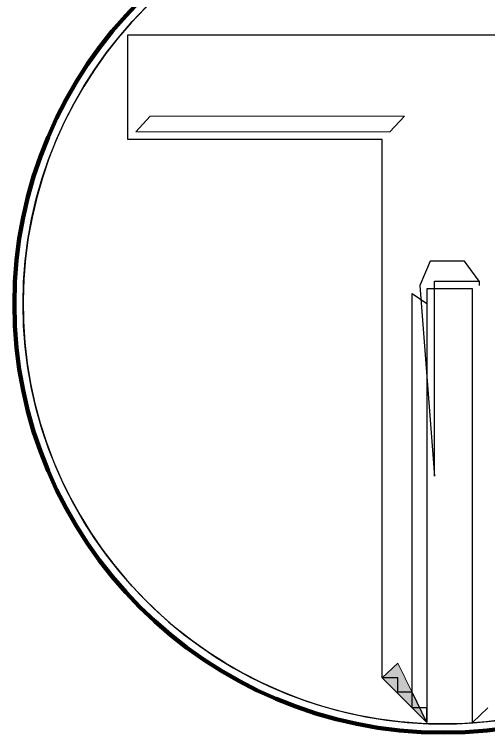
# Model space of a CAD drawing. Extents: x 553962 to 842807, y 8883888 to 9032388.
# Drawn here: x 808502 to 809564, y 8898780 to 8900391 of the extents above; entities that cross this region are included whole.
import ezdxf

# ---------------------------------------------------------------- set-up
doc = ezdxf.new("R2010")
doc.units = 0
doc.header["$LTSCALE"] = 20
doc.layers.add('4', color=7, linetype='Continuous', lineweight=25)

msp = doc.modelspace()

# ---------------------------------------------------------------- hatches: boundary and pattern name
at = {"layer": '4'}
msp.add_hatch(color=256, dxfattribs=at).paths.add_polyline_path([(809427.26, 8898802.81), (809362.26, 8898935.31), (809327.26, 8898902.81), (809427.26, 8898802.81)])

# ---------------------------------------------------------------- linework, layer by layer
at = {"layer": '4', "lineweight": 13}
msp.add_line((809529.76, 8898802.81), (809529.76, 8898835.31), dxfattribs=at)
at = {"layer": '4'}
msp.add_line((809529.76, 8898802.81), (809529.76, 8898835.31), dxfattribs=at)
at = {"layer": '4', "lineweight": 13}
for points in [[(808757.26, 8900345.31), (810167.26, 8900345.31)], [(809427.26, 8899340.31), (809427.26, 8899305.31), (809427.26, 8899272.81), (809427.26, 8899272.81), (809427.26, 8899235.31), (809427.26, 8899205.31), (809427.26, 8899205.31), (809427.26, 8899170.31), (809427.26, 8899170.31), (809427.26, 8899137.81), (809427.26, 8899102.81), (809427.26, 8899102.81), (809427.26, 8899070.31), (809427.26, 8899035.31), (809427.26, 8899035.31), (809427.26, 8899005.31), (809427.26, 8899005.31), (809427.26, 8898967.81), (809427.26, 8898967.81), (809427.26, 8898935.31), (809427.26, 8898935.31), (809427.26, 8898902.81), (809427.26, 8898902.81), (809427.26, 8898902.81), (809427.26, 8898870.31), (809427.26, 8898870.31), (809427.26, 8898870.31), (809427.26, 8898835.31), (809427.26, 8898835.31), (809427.26, 8898835.31), (809427.26, 8898835.31), (809427.26, 8898802.81), (809427.26, 8898802.81), (809427.26, 8898802.81), (809427.26, 8898802.81), (809427.26, 8898802.81), (809427.26, 8898802.81), (809427.26, 8898802.81), (809427.26, 8898835.31), (809394.76, 8898835.31), (809394.76, 8898870.31), (809362.26, 8898870.31), (809362.26, 8898902.81), (809327.26, 8898902.81), (809327.26, 8898902.81), (809327.26, 8898935.31), (809327.26, 8900110.31), (808757.26, 8900110.31), (808757.26, 8900345.31)], [(808757.26, 8900345.31), (810167.26, 8900345.31)], [(809427.26, 8899340.31), (809427.26, 8899305.31), (809427.26, 8899272.81), (809427.26, 8899272.81), (809427.26, 8899235.31), (809427.26, 8899205.31), (809427.26, 8899205.31), (809427.26, 8899170.31), (809427.26, 8899170.31), (809427.26, 8899137.81), (809427.26, 8899102.81), (809427.26, 8899102.81), (809427.26, 8899070.31), (809427.26, 8899035.31), (809427.26, 8899035.31), (809427.26, 8899005.31), (809427.26, 8899005.31), (809427.26, 8898967.81), (809427.26, 8898967.81), (809427.26, 8898935.31), (809427.26, 8898935.31), (809427.26, 8898902.81), (809427.26, 8898902.81), (809427.26, 8898902.81), (809427.26, 8898870.31), (809427.26, 8898870.31), (809427.26, 8898870.31), (809427.26, 8898835.31), (809427.26, 8898835.31), (809427.26, 8898835.31), (809427.26, 8898835.31), (809427.26, 8898802.81), (809427.26, 8898802.81), (809427.26, 8898802.81), (809427.26, 8898802.81), (809427.26, 8898802.81), (809427.26, 8898802.81), (809427.26, 8898802.81), (809427.26, 8898835.31), (809394.76, 8898835.31), (809394.76, 8898870.31), (809362.26, 8898870.31), (809362.26, 8898902.81), (809327.26, 8898902.81), (809327.26, 8898902.81), (809327.26, 8898935.31), (809327.26, 8900110.31), (808757.26, 8900110.31), (808757.26, 8900345.31)], [(809529.76, 8898835.31), (809529.76, 8898835.31), (809529.76, 8898835.31), (809529.76, 8898835.31), (809529.76, 8898870.31), (809529.76, 8898870.31), (809529.76, 8898870.31), (809529.76, 8898902.81), (809529.76, 8898902.81), (809529.76, 8898902.81), (809529.76, 8898935.31), (809529.76, 8898935.31), (809529.76, 8898967.81), (809529.76, 8898967.81), (809529.76, 8899005.31), (809529.76, 8899005.31), (809529.76, 8899035.31), (809529.76, 8899035.31), (809529.76, 8899070.31), (809529.76, 8899102.81), (809529.76, 8899102.81), (809529.76, 8899137.81), (809529.76, 8899170.31), (809529.76, 8899170.31), (809529.76, 8899205.31), (809529.76, 8899205.31), (809529.76, 8899235.31), (809529.76, 8899272.81), (809529.76, 8899272.81), (809529.76, 8899305.31), (809529.76, 8899340.31), (809529.76, 8899340.31), (809529.76, 8899372.81), (809529.76, 8899405.31), (809529.76, 8899405.31), (809529.76, 8899437.81), (809529.76, 8899475.31), (809529.76, 8899475.31), (809529.76, 8899505.31), (809529.76, 8899505.31), (809529.76, 8899540.31), (809529.76, 8899540.31), (809529.76, 8899572.81), (809529.76, 8899607.81), (809529.76, 8899607.81), (809529.76, 8899640.31), (809529.76, 8899640.31), (809529.76, 8899640.31), (809529.76, 8899675.31), (809529.76, 8899675.31), (809529.76, 8899705.31), (809529.76, 8899705.31), (809529.76, 8899705.31), (809529.76, 8899742.81), (809529.76, 8899742.81), (809529.76, 8899742.81), (809529.76, 8899742.81), (809529.76, 8899775.31), (809529.76, 8899775.31), (809529.76, 8899775.31), (809529.76, 8899775.31), (809529.76, 8899775.31), (809529.76, 8899775.31), (809529.76, 8899775.31), (809529.76, 8899775.31), (809494.76, 8899775.31), (809494.76, 8899775.31), (809462.26, 8899775.31), (809462.26, 8899775.31), (809427.26, 8899775.31), (809427.26, 8899775.31), (809427.26, 8899775.31), (809427.26, 8899775.31), (809427.26, 8899775.31), (809427.26, 8899742.81), (809427.26, 8899742.81), (809427.26, 8899742.81), (809427.26, 8899742.81), (809427.26, 8899705.31), (809427.26, 8899705.31), (809427.26, 8899705.31), (809427.26, 8899675.31), (809427.26, 8899675.31), (809427.26, 8899640.31), (809427.26, 8899640.31), (809427.26, 8899640.31), (809427.26, 8899607.81), (809427.26, 8899607.81), (809427.26, 8899572.81), (809427.26, 8899540.31), (809427.26, 8899540.31), (809427.26, 8899505.31), (809427.26, 8899505.31), (809427.26, 8899475.31), (809427.26, 8899475.31), (809427.26, 8899437.81), (809427.26, 8899405.31), (809427.26, 8899405.31), (809427.26, 8899372.81), (809427.26, 8899340.31)], [(809529.76, 8899765.31), (809529.76, 8899775.31), (809529.76, 8899775.31), (809529.76, 8899775.31), (809529.76, 8899775.31), (809529.76, 8899775.31), (809529.76, 8899775.31), (809529.76, 8899775.31), (809529.76, 8899775.31), (809494.76, 8899775.31), (809494.76, 8899775.31), (809462.26, 8899775.31), (809462.26, 8899775.31), (809427.26, 8899775.31), (809427.26, 8899775.31), (809427.26, 8899775.31), (809427.26, 8899775.31), (809427.26, 8899775.31), (809427.26, 8899742.81), (809427.26, 8899742.81), (809427.26, 8899742.81), (809427.26, 8899742.81), (809427.26, 8899705.31), (809427.26, 8899705.31), (809427.26, 8899705.31), (809427.26, 8899675.31), (809427.26, 8899675.31), (809427.26, 8899640.31), (809427.26, 8899640.31), (809427.26, 8899640.31), (809427.26, 8899607.81), (809427.26, 8899607.81), (809427.26, 8899572.81), (809427.26, 8899540.31), (809427.26, 8899540.31), (809427.26, 8899505.31), (809427.26, 8899505.31), (809427.26, 8899475.31), (809427.26, 8899475.31), (809427.26, 8899437.81), (809427.26, 8899405.31), (809427.26, 8899405.31), (809427.26, 8899372.81), (809427.26, 8899340.31)], [(809529.76, 8898835.31), (809529.76, 8898835.31), (809529.76, 8898835.31), (809529.76, 8898835.31), (809529.76, 8898870.31), (809529.76, 8898870.31), (809529.76, 8898870.31), (809529.76, 8898902.81), (809529.76, 8898902.81), (809529.76, 8898902.81), (809529.76, 8898935.31), (809529.76, 8898935.31), (809529.76, 8898967.81), (809529.76, 8898967.81), (809529.76, 8899005.31), (809529.76, 8899005.31), (809529.76, 8899035.31), (809529.76, 8899035.31), (809529.76, 8899070.31), (809529.76, 8899102.81), (809529.76, 8899102.81), (809529.76, 8899137.81), (809529.76, 8899170.31), (809529.76, 8899170.31), (809529.76, 8899205.31), (809529.76, 8899205.31), (809529.76, 8899235.31), (809529.76, 8899272.81), (809529.76, 8899272.81), (809529.76, 8899305.31), (809529.76, 8899340.31), (809529.76, 8899340.31), (809529.76, 8899372.81), (809529.76, 8899405.31), (809529.76, 8899405.31), (809529.76, 8899437.81), (809529.76, 8899475.31), (809529.76, 8899475.31), (809529.76, 8899505.31), (809529.76, 8899505.31), (809529.76, 8899540.31), (809529.76, 8899540.31), (809529.76, 8899572.81), (809529.76, 8899607.81), (809529.76, 8899607.81), (809529.76, 8899640.31), (809529.76, 8899640.31), (809529.76, 8899640.31), (809529.76, 8899675.31), (809529.76, 8899675.31), (809529.76, 8899705.31), (809529.76, 8899705.31), (809529.76, 8899705.31), (809529.76, 8899742.81), (809529.76, 8899742.81), (809529.76, 8899742.81), (809529.76, 8899742.81), (809529.76, 8899765.31)], [(809564.76, 8898835.31), (809529.76, 8898802.81), (809529.76, 8898802.81), (809529.76, 8898802.81), (809529.76, 8898802.81), (809529.76, 8898802.81), (809529.76, 8898802.81), (809529.76, 8898802.81)], [(809564.76, 8898835.31), (809529.76, 8898802.81), (809529.76, 8898802.81), (809529.76, 8898802.81), (809529.76, 8898802.81), (809529.76, 8898802.81), (809529.76, 8898802.81), (809529.76, 8898802.81)]]:
    msp.add_lwpolyline(points, dxfattribs=at)
at = {"layer": '4'}
for points in [[(808757.26, 8900345.31), (810167.26, 8900345.31)], [(809427.26, 8899340.31), (809427.26, 8899305.31), (809427.26, 8899272.81), (809427.26, 8899272.81), (809427.26, 8899235.31), (809427.26, 8899205.31), (809427.26, 8899205.31), (809427.26, 8899170.31), (809427.26, 8899170.31), (809427.26, 8899137.81), (809427.26, 8899102.81), (809427.26, 8899102.81), (809427.26, 8899070.31), (809427.26, 8899035.31), (809427.26, 8899035.31), (809427.26, 8899005.31), (809427.26, 8899005.31), (809427.26, 8898967.81), (809427.26, 8898967.81), (809427.26, 8898935.31), (809427.26, 8898935.31), (809427.26, 8898902.81), (809427.26, 8898902.81), (809427.26, 8898902.81), (809427.26, 8898870.31), (809427.26, 8898870.31), (809427.26, 8898870.31), (809427.26, 8898835.31), (809427.26, 8898835.31), (809427.26, 8898835.31), (809427.26, 8898835.31), (809427.26, 8898802.81), (809427.26, 8898802.81), (809427.26, 8898802.81), (809427.26, 8898802.81), (809427.26, 8898802.81), (809427.26, 8898802.81), (809427.26, 8898802.81), (809427.26, 8898835.31), (809394.76, 8898835.31), (809394.76, 8898870.31), (809362.26, 8898870.31), (809362.26, 8898902.81), (809327.26, 8898902.81), (809327.26, 8898902.81), (809327.26, 8898935.31), (809327.26, 8900110.31), (808757.26, 8900110.31), (808757.26, 8900345.31)], [(809427.26, 8898802.81), (809427.26, 8898835.31), (809394.76, 8898835.31), (809394.76, 8898870.31), (809362.26, 8898870.31), (809362.26, 8898902.81), (809327.26, 8898902.81), (809327.26, 8898902.81), (809327.26, 8898935.31), (809327.26, 8900110.31), (808757.26, 8900110.31), (808757.26, 8900345.31)], [(808757.26, 8900345.31), (810167.26, 8900345.31)], [(809544.76, 8899792.81), (809512.26, 8899837.81), (809434.76, 8899837.81), (809412.26, 8899782.81), (809444.76, 8899355.31)], [(809444.76, 8899355.31), (809444.76, 8899390.31), (809444.76, 8899425.31), (809444.76, 8899425.31), (809444.76, 8899455.31), (809444.76, 8899490.31), (809444.76, 8899490.31), (809444.76, 8899525.31), (809444.76, 8899525.31), (809444.76, 8899557.81), (809444.76, 8899557.81), (809444.76, 8899592.81), (809444.76, 8899625.31), (809444.76, 8899625.31), (809444.76, 8899657.81), (809444.76, 8899657.81), (809444.76, 8899657.81), (809444.76, 8899692.81), (809444.76, 8899692.81), (809444.76, 8899725.31), (809444.76, 8899725.31), (809444.76, 8899725.31), (809444.76, 8899760.31), (809444.76, 8899760.31), (809444.76, 8899760.31), (809444.76, 8899760.31), (809444.76, 8899792.81), (809444.76, 8899792.81), (809444.76, 8899792.81), (809444.76, 8899792.81), (809444.76, 8899792.81), (809479.76, 8899792.81), (809479.76, 8899792.81), (809512.26, 8899792.81), (809512.26, 8899792.81), (809544.76, 8899792.81), (809544.76, 8899792.81), (809544.76, 8899792.81), (809544.76, 8899792.81), (809544.76, 8899792.81), (809544.76, 8899792.81), (809544.76, 8899792.81), (809544.76, 8899792.81), (809544.76, 8899782.81)], [(809529.76, 8899765.31), (809529.76, 8899775.31), (809529.76, 8899775.31), (809529.76, 8899775.31), (809529.76, 8899775.31), (809529.76, 8899775.31), (809529.76, 8899775.31), (809529.76, 8899775.31), (809529.76, 8899775.31), (809494.76, 8899775.31), (809494.76, 8899775.31), (809462.26, 8899775.31), (809462.26, 8899775.31), (809427.26, 8899775.31), (809427.26, 8899775.31), (809427.26, 8899775.31), (809427.26, 8899775.31), (809427.26, 8899775.31), (809427.26, 8899742.81), (809427.26, 8899742.81), (809427.26, 8899742.81), (809427.26, 8899742.81), (809427.26, 8899705.31), (809427.26, 8899705.31), (809427.26, 8899705.31), (809427.26, 8899675.31), (809427.26, 8899675.31), (809427.26, 8899640.31), (809427.26, 8899640.31), (809427.26, 8899640.31), (809427.26, 8899607.81), (809427.26, 8899607.81), (809427.26, 8899572.81), (809427.26, 8899540.31), (809427.26, 8899540.31), (809427.26, 8899505.31), (809427.26, 8899505.31), (809427.26, 8899475.31), (809427.26, 8899475.31), (809427.26, 8899437.81), (809427.26, 8899405.31), (809427.26, 8899405.31), (809427.26, 8899372.81), (809427.26, 8899340.31)], [(809529.76, 8899765.31), (809529.76, 8899775.31), (809529.76, 8899775.31), (809529.76, 8899775.31), (809529.76, 8899775.31), (809529.76, 8899775.31), (809529.76, 8899775.31), (809529.76, 8899775.31), (809529.76, 8899775.31), (809494.76, 8899775.31), (809494.76, 8899775.31), (809462.26, 8899775.31), (809462.26, 8899775.31), (809427.26, 8899775.31), (809427.26, 8899775.31), (809427.26, 8899775.31), (809427.26, 8899775.31), (809427.26, 8899775.31), (809427.26, 8899742.81), (809427.26, 8899742.81), (809427.26, 8899742.81), (809427.26, 8899742.81), (809427.26, 8899705.31), (809427.26, 8899705.31), (809427.26, 8899705.31), (809427.26, 8899675.31), (809427.26, 8899675.31), (809427.26, 8899640.31), (809427.26, 8899640.31), (809427.26, 8899640.31), (809427.26, 8899607.81), (809427.26, 8899607.81), (809427.26, 8899572.81), (809427.26, 8899540.31), (809427.26, 8899540.31), (809427.26, 8899505.31), (809427.26, 8899505.31), (809427.26, 8899475.31), (809427.26, 8899475.31), (809427.26, 8899437.81), (809427.26, 8899405.31), (809427.26, 8899405.31), (809427.26, 8899372.81), (809427.26, 8899340.31)], [(809394.76, 8898870.31), (809394.76, 8899765.31), (809427.26, 8899742.81)], [(809529.76, 8898835.31), (809529.76, 8898835.31), (809529.76, 8898835.31), (809529.76, 8898835.31), (809529.76, 8898870.31), (809529.76, 8898870.31), (809529.76, 8898870.31), (809529.76, 8898902.81), (809529.76, 8898902.81), (809529.76, 8898902.81), (809529.76, 8898935.31), (809529.76, 8898935.31), (809529.76, 8898967.81), (809529.76, 8898967.81), (809529.76, 8899005.31), (809529.76, 8899005.31), (809529.76, 8899035.31), (809529.76, 8899035.31), (809529.76, 8899070.31), (809529.76, 8899102.81), (809529.76, 8899102.81), (809529.76, 8899137.81), (809529.76, 8899170.31), (809529.76, 8899170.31), (809529.76, 8899205.31), (809529.76, 8899205.31), (809529.76, 8899235.31), (809529.76, 8899272.81), (809529.76, 8899272.81), (809529.76, 8899305.31), (809529.76, 8899340.31), (809529.76, 8899340.31), (809529.76, 8899372.81), (809529.76, 8899405.31), (809529.76, 8899405.31), (809529.76, 8899437.81), (809529.76, 8899475.31), (809529.76, 8899475.31), (809529.76, 8899505.31), (809529.76, 8899505.31), (809529.76, 8899540.31), (809529.76, 8899540.31), (809529.76, 8899572.81), (809529.76, 8899607.81), (809529.76, 8899607.81), (809529.76, 8899640.31), (809529.76, 8899640.31), (809529.76, 8899640.31), (809529.76, 8899675.31), (809529.76, 8899675.31), (809529.76, 8899705.31), (809529.76, 8899705.31), (809529.76, 8899705.31), (809529.76, 8899742.81), (809529.76, 8899742.81), (809529.76, 8899742.81), (809529.76, 8899742.81), (809529.76, 8899765.31)], [(809529.76, 8898835.31), (809529.76, 8898835.31), (809529.76, 8898835.31), (809529.76, 8898835.31), (809529.76, 8898870.31), (809529.76, 8898870.31), (809529.76, 8898870.31), (809529.76, 8898902.81), (809529.76, 8898902.81), (809529.76, 8898902.81), (809529.76, 8898935.31), (809529.76, 8898935.31), (809529.76, 8898967.81), (809529.76, 8898967.81), (809529.76, 8899005.31), (809529.76, 8899005.31), (809529.76, 8899035.31), (809529.76, 8899035.31), (809529.76, 8899070.31), (809529.76, 8899102.81), (809529.76, 8899102.81), (809529.76, 8899137.81), (809529.76, 8899170.31), (809529.76, 8899170.31), (809529.76, 8899205.31), (809529.76, 8899205.31), (809529.76, 8899235.31), (809529.76, 8899272.81), (809529.76, 8899272.81), (809529.76, 8899305.31), (809529.76, 8899340.31), (809529.76, 8899340.31), (809529.76, 8899372.81), (809529.76, 8899405.31), (809529.76, 8899405.31), (809529.76, 8899437.81), (809529.76, 8899475.31), (809529.76, 8899475.31), (809529.76, 8899505.31), (809529.76, 8899505.31), (809529.76, 8899540.31), (809529.76, 8899540.31), (809529.76, 8899572.81), (809529.76, 8899607.81), (809529.76, 8899607.81), (809529.76, 8899640.31), (809529.76, 8899640.31), (809529.76, 8899640.31), (809529.76, 8899675.31), (809529.76, 8899675.31), (809529.76, 8899705.31), (809529.76, 8899705.31), (809529.76, 8899705.31), (809529.76, 8899742.81), (809529.76, 8899742.81), (809529.76, 8899742.81), (809529.76, 8899742.81), (809529.76, 8899765.31)], [(809427.26, 8899742.81), (809427.26, 8898802.81), (809394.76, 8898870.31)], [(809427.26, 8899340.31), (809427.26, 8899305.31), (809427.26, 8899272.81), (809427.26, 8899272.81), (809427.26, 8899235.31), (809427.26, 8899205.31), (809427.26, 8899205.31), (809427.26, 8899170.31), (809427.26, 8899170.31), (809427.26, 8899137.81), (809427.26, 8899102.81), (809427.26, 8899102.81), (809427.26, 8899070.31), (809427.26, 8899035.31), (809427.26, 8899035.31), (809427.26, 8899005.31), (809427.26, 8899005.31), (809427.26, 8898967.81), (809427.26, 8898967.81), (809427.26, 8898935.31), (809427.26, 8898935.31), (809427.26, 8898902.81), (809427.26, 8898902.81), (809427.26, 8898902.81), (809427.26, 8898870.31), (809427.26, 8898870.31), (809427.26, 8898870.31), (809427.26, 8898835.31), (809427.26, 8898835.31), (809427.26, 8898835.31), (809427.26, 8898835.31), (809427.26, 8898802.81)], [(809564.76, 8898835.31), (809529.76, 8898802.81), (809529.76, 8898802.81), (809529.76, 8898802.81), (809529.76, 8898802.81), (809529.76, 8898802.81), (809529.76, 8898802.81), (809529.76, 8898802.81)], [(809564.76, 8898835.31), (809529.76, 8898802.81)]]:
    msp.add_lwpolyline(points, dxfattribs=at)
at = {"layer": '4', "lineweight": 13}
for points in [[(808774.76, 8900127.81), (808807.26, 8900162.81), (809377.26, 8900162.81), (809344.76, 8900127.81)], [(808774.76, 8900127.81), (808807.26, 8900162.81), (809377.26, 8900162.81), (809344.76, 8900127.81)], [(809427.26, 8898802.81), (809362.26, 8898935.31), (809327.26, 8898902.81), (809427.26, 8898802.81)], [(809427.26, 8898802.81), (809362.26, 8898935.31), (809327.26, 8898902.81)]]:
    msp.add_lwpolyline(points, close=True, dxfattribs=at)
at = {"layer": '4', "lineweight": 106}
msp.add_circle((809464.37, 8899741.68), 961.97, dxfattribs=at)
at = {"layer": '4'}
msp.add_circle((809464.37, 8899741.68), 942.44, dxfattribs=at)
for start, end in [(274.09767, 267.9951), (267.9951, 274.08562)]:
    msp.add_arc((809464.37, 8899741.68), 942.44, start, end, dxfattribs=at)

doc.saveas('drawing.dxf')
